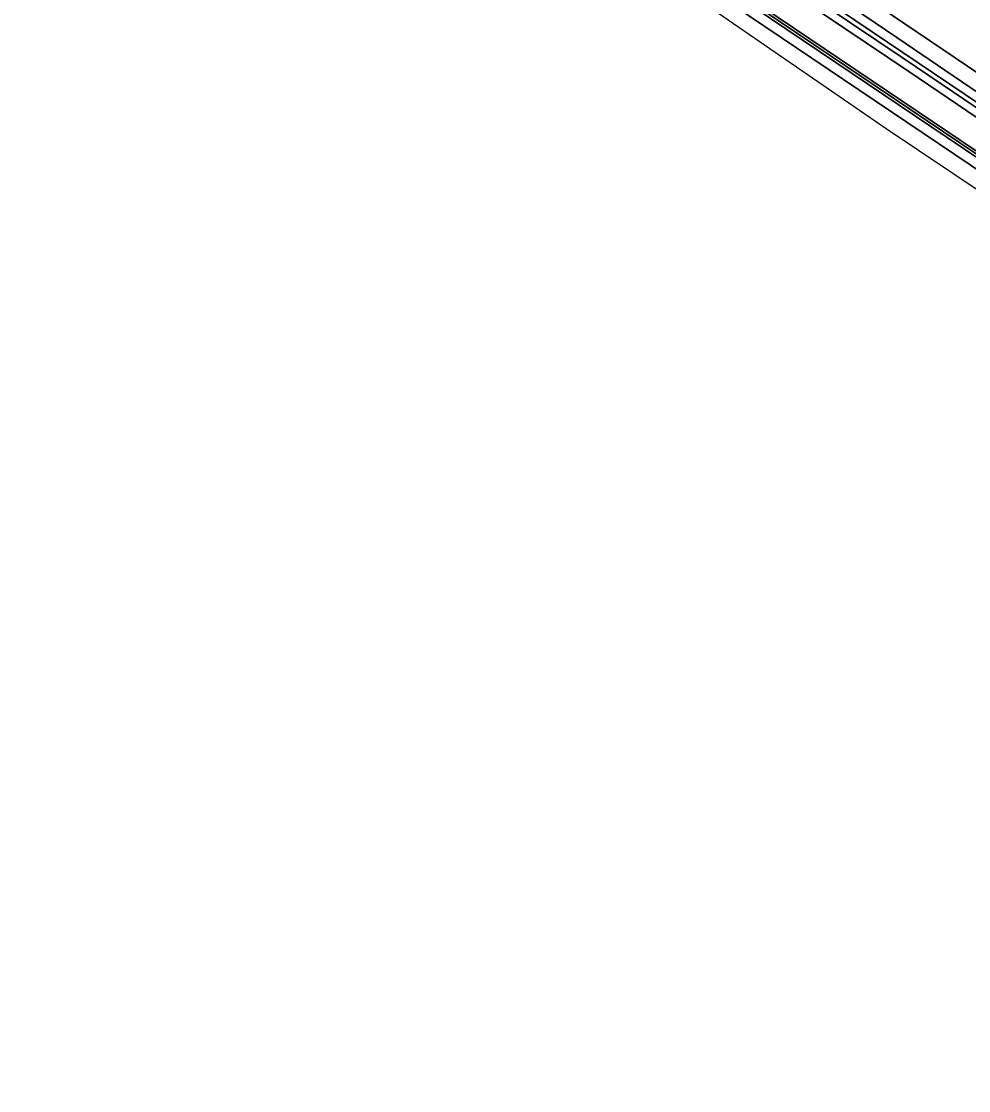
# Model space of a CAD drawing. Extents: x 155018 to 156648, y 383979 to 385733.
# Drawn here: x 155017.5 to 155202.6, y 384612.6 to 384821.5 of the extents above; entities that cross this region are included whole.
import ezdxf

# ---------------------------------------------------------------- set-up
doc = ezdxf.new("R2010")
doc.units = 0
for name, color, linetype in [('IMGEO_Erf', 7, 'Continuous'), ('IMGEO_Groenvoorziening', 7, 'Continuous'), ('IMGEO_Hek', 7, 'Continuous'), ('IMGEO_Oever', 7, 'Continuous'), ('IMGEO_Rijbaan_lokaal_gesloten', 7, 'Continuous'), ('IMGEO_Terreindeel_onvherhard', 7, 'Continuous'), ('IMGEO_Waterloop', 7, 'Continuous')]:
    doc.layers.add(name, color=color, linetype=linetype)

msp = doc.modelspace()

# ---------------------------------------------------------------- linework, layer by layer
at = {"layer": 'IMGEO_Erf'}
msp.add_lwpolyline([(155078.52, 385004.55), (155027.41, 384931.04), (155068.82, 384903.06), (155069.31, 384902.73), (155069.77, 384902.42), (155070.29, 384902.07), (155295.33, 384750), (155489.59, 384618.73), (155493.56, 384624.32), (155497.19, 384629.49), (155503.96, 384639.14), (155505.76, 384641.7), (155508.85, 384646.11), (155510.68, 384648.69), (155535.91, 384684.98)], dxfattribs=at)
at = {"layer": 'IMGEO_Groenvoorziening'}
msp.add_lwpolyline([(155018.36, 384918.03), (155072.77, 384881.27), (155252.61, 384760), (155267.44, 384750), (155460.95, 384619.54), (155462.06, 384621.17), (155273.61, 384748.19), (155051.38, 384897.99), (155019.49, 384919.66)], close=True, dxfattribs=at)
for points in [[(155117.29, 384866.73), (155188.59, 384818.4), (155275.37, 384759.29), (155397.34, 384677), (155402.02, 384673.84), (155421.28, 384660.85), (155457.87, 384636.86), (155479.18, 384622.39), (155480.37, 384621.21), (155480.58, 384620.35), (155479.94, 384619.28), (155485.92, 384615.12), (155487.18, 384616.15), (155488.31, 384617.33), (155489.29, 384618.64), (155489.46, 384618.53), (155489.59, 384618.73), (155295.33, 384750), (155070.29, 384902.07)], [(155051.94, 384898.82), (155452.62, 384628.74), (155476.25, 384612.78), (155476.44, 384612.75), (155478.07, 384612.6), (155479.69, 384612.67), (155481.3, 384612.94), (155482.88, 384613.45), (155484.38, 384614.15), (155485.79, 384615.02), (155485.92, 384615.12), (155479.94, 384619.28), (155479.94, 384619.27), (155479.35, 384618.47), (155478.16, 384618.25), (155475.96, 384619.11), (155396.84, 384672.62), (155274.45, 384755.08), (155190.89, 384811.75), (155114.7, 384863.03)]]:
    msp.add_lwpolyline(points, dxfattribs=at)
at = {"layer": 'IMGEO_Hek'}
msp.add_lwpolyline([(155051.66, 384898.4), (155112.43, 384857.45), (155113.3, 384856.85), (155273.89, 384748.61)], dxfattribs=at)
at = {"layer": 'IMGEO_Oever'}
msp.add_lwpolyline([(155071.77, 384897.16), (155070.79, 384895.69), (155107.86, 384870.72), (155189.77, 384815.43), (155286.77, 384750.06), (155396.63, 384675.94), (155397.34, 384677), (155275.37, 384759.29), (155188.59, 384818.4), (155117.29, 384866.73)], close=True, dxfattribs=at)
for points in [[(155275.77, 384756.26), (155189.8, 384814.33), (155107.27, 384869.77)], [(155114.7, 384863.03), (155190.89, 384811.75), (155274.45, 384755.08)]]:
    msp.add_lwpolyline(points, dxfattribs=at)
at = {"layer": 'IMGEO_Rijbaan_lokaal_gesloten'}
for points in [[(155017.53, 384916.84), (155186.49, 384800.6), (155288.75, 384732.08)], [(155252.61, 384760), (155072.77, 384881.27)]]:
    msp.add_lwpolyline(points, dxfattribs=at)
at = {"layer": 'IMGEO_Terreindeel_onvherhard'}
for points in [[(155019.49, 384919.66), (155051.38, 384897.99), (155273.61, 384748.19), (155462.06, 384621.17), (155462.32, 384621.41), (155273.89, 384748.61), (155051.66, 384898.4), (155019.78, 384920.07)], [(155020.06, 384920.48), (155019.78, 384920.07), (155051.66, 384898.4), (155273.89, 384748.61), (155462.32, 384621.41), (155470.17, 384616.15), (155471.47, 384614.96), (155472.94, 384613.99), (155474.55, 384613.26), (155476.25, 384612.78), (155452.62, 384628.74), (155051.94, 384898.82)]]:
    msp.add_lwpolyline(points, close=True, dxfattribs=at)
at = {"layer": 'IMGEO_Waterloop'}
msp.add_lwpolyline([(155070.24, 384894.86), (155107.27, 384869.77), (155189.8, 384814.33), (155275.77, 384756.26), (155396.16, 384675.24), (155396.63, 384675.94), (155286.77, 384750.06), (155189.77, 384815.43), (155107.86, 384870.72), (155070.79, 384895.69)], close=True, dxfattribs=at)

doc.saveas('drawing.dxf')
